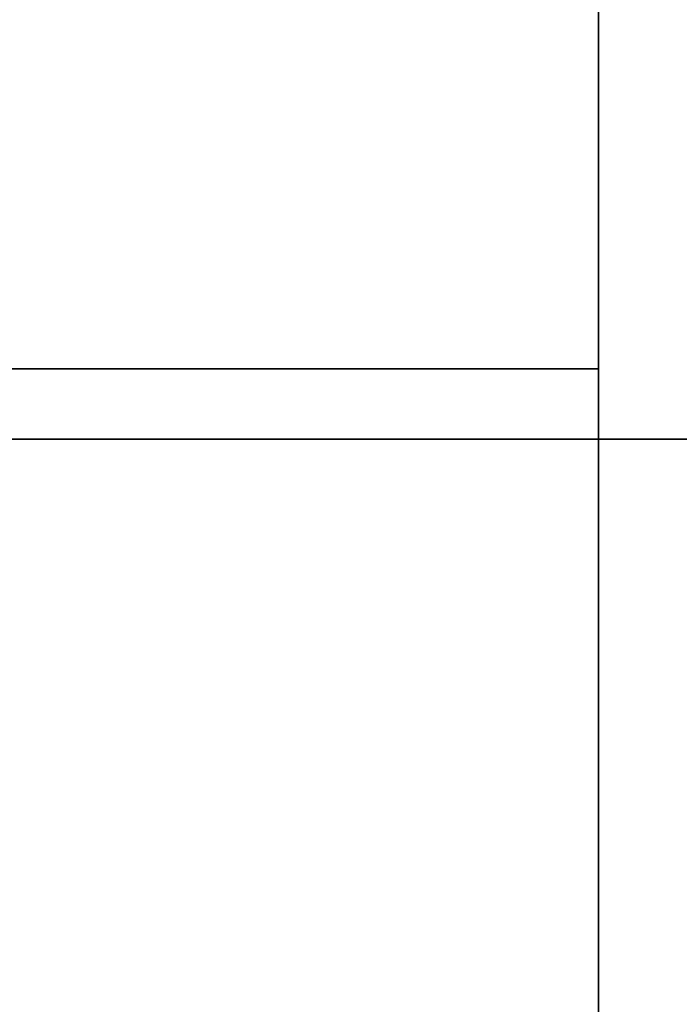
# Model space of a CAD drawing. Extents: x 248.8 to 273, y 2872.5 to 2876.7.
# Tile 437 of 656: x 262.8811 to 262.9703, y 2876.4451 to 2876.5783. Entities that reach past the tile are written whole.
import ezdxf

# ---------------------------------------------------------------- set-up
doc = ezdxf.new("R2010")
doc.units = 0
doc.header["$LTSCALE"] = 150
doc.header["$MEASUREMENT"] = 0
doc.layers.add('3DFACE_SHAPE', color=7, linetype='CONTINUOUS')

msp = doc.modelspace()

# ---------------------------------------------------------------- linework, layer by layer
at = {"layer": '3DFACE_SHAPE', "color": 13}
for points, invisible_edges in [([(262.95934, 2872.52152), (262.95934, 2876.72152), (262.75934, 2872.52152)], 2), ([(262.95934, 2876.72152), (262.75934, 2876.72152), (262.75934, 2872.52152)], 12), ([(262.75934, 2872.52152, -0.2), (262.75934, 2876.72152, -0.2), (262.95934, 2872.52152, -0.2)], 2), ([(262.75934, 2876.72152, -0.2), (262.95934, 2876.72152, -0.2), (262.95934, 2872.52152, -0.2)], 12), ([(262.86249, 2872.52152, -0.0095), (262.86249, 2876.72152, -0.0095), (262.95934, 2872.52152, -0.0095)], 2), ([(262.86249, 2876.72152, -0.0095), (262.95934, 2876.72152, -0.0095), (262.95934, 2872.52152, -0.0095)], 12), ([(262.95934, 2872.52152, -0.1905), (262.95934, 2876.72152, -0.1905), (262.86249, 2872.52152, -0.1905)], 2), ([(262.95934, 2876.72152, -0.1905), (262.86249, 2876.72152, -0.1905), (262.86249, 2872.52152, -0.1905)], 12), ([(266.75934, 2876.72152), (262.95934, 2876.72152), (266.75934, 2876.52152)], 2), ([(262.95934, 2876.72152), (262.95934, 2876.52152), (266.75934, 2876.52152)], 12), ([(266.75934, 2876.52152, -0.2), (262.95934, 2876.52152, -0.2), (266.75934, 2876.72152, -0.2)], 2), ([(262.95934, 2876.52152, -0.2), (262.95934, 2876.72152, -0.2), (266.75934, 2876.72152, -0.2)], 12), ([(262.95934, 2876.72152), (262.95934, 2876.61837, -0.0095), (262.95934, 2876.52152)], 3), ([(262.95934, 2876.52152, -0.2), (262.95934, 2876.62467, -0.1905), (262.95934, 2876.72152, -0.2)], 3), ([(262.95934, 2872.52152, -0.0095), (262.95934, 2876.72152, -0.0095), (262.95934, 2872.52152)], 2), ([(262.95934, 2876.72152, -0.0095), (262.95934, 2876.72152), (262.95934, 2872.52152)], 12), ([(262.95934, 2872.52152, -0.2), (262.95934, 2876.72152, -0.2), (262.95934, 2872.52152, -0.1905)], 2), ([(262.95934, 2876.72152, -0.2), (262.95934, 2876.72152, -0.1905), (262.95934, 2872.52152, -0.1905)], 12), ([(262.95934, 2876.61837, -0.1905), (262.95934, 2876.62467, -0.1905), (262.95934, 2876.52152, -0.2)], 14), ([(266.75934, 2876.52152, -0.0095), (262.95934, 2876.52152, -0.0095), (266.75934, 2876.61837, -0.0095)], 2), ([(262.95934, 2876.52152, -0.0095), (262.95934, 2876.61837, -0.0095), (266.75934, 2876.61837, -0.0095)], 12), ([(266.75934, 2876.61837, -0.1905), (262.95934, 2876.61837, -0.1905), (266.75934, 2876.52152, -0.1905)], 2), ([(262.95934, 2876.61837, -0.1905), (262.95934, 2876.52152, -0.1905), (266.75934, 2876.52152, -0.1905)], 12), ([(262.95934, 2876.61837, -0.0095), (262.95934, 2876.52152, -0.0095), (262.95934, 2876.52152)], 12), ([(262.95934, 2876.52152, -0.1905), (262.95934, 2876.61837, -0.1905), (262.95934, 2876.52152, -0.2)], 2), ([(262.75934, 2876.52152, -2.5), (262.86249, 2876.53102, -2.5), (262.95934, 2876.52152, -2.5)], 3), ([(262.95934, 2876.52152, -0.2), (262.85619, 2876.53102, -0.2), (262.75934, 2876.52152, -0.2)], 3), ([(262.86249, 2876.53102, -0.2), (262.85619, 2876.53102, -0.2), (262.95934, 2876.52152, -0.2)], 15), ([(262.86249, 2876.53102, -2.5), (262.95934, 2876.53102, -2.5), (262.95934, 2876.52152, -2.5)], 12), ([(262.95934, 2876.53102, -0.2), (262.86249, 2876.53102, -0.2), (262.95934, 2876.52152, -0.2)], 2), ([(262.86249, 2876.53102, -2.5), (262.86249, 2876.53102, -0.2), (262.95934, 2876.53102, -2.5)], 2), ([(262.86249, 2876.53102, -0.2), (262.95934, 2876.53102, -0.2), (262.95934, 2876.53102, -2.5)], 12), ([(262.95934, 2876.53102, -2.5), (262.95934, 2876.53102, -0.2), (262.95934, 2876.52152, -2.5)], 2), ([(262.95934, 2876.53102, -0.2), (262.95934, 2876.52152, -0.2), (262.95934, 2876.52152, -2.5)], 12), ([(262.95934, 2876.52152, -2.5), (262.95934, 2876.52152, -0.2), (262.75934, 2876.52152, -2.5)], 2), ([(262.95934, 2876.52152, -0.2), (262.75934, 2876.52152, -0.2), (262.75934, 2876.52152, -2.5)], 12), ([(266.75934, 2876.52152), (262.95934, 2876.52152), (266.75934, 2876.52152, -0.0095)], 2), ([(262.95934, 2876.52152), (262.95934, 2876.52152, -0.0095), (266.75934, 2876.52152, -0.0095)], 12), ([(266.75934, 2876.52152, -0.1905), (262.95934, 2876.52152, -0.1905), (266.75934, 2876.52152, -0.2)], 2), ([(262.95934, 2876.52152, -0.1905), (262.95934, 2876.52152, -0.2), (266.75934, 2876.52152, -0.2)], 12)]:
    msp.add_3dface(points, dxfattribs=dict(at, invisible_edges=invisible_edges))

doc.saveas('drawing.dxf')
